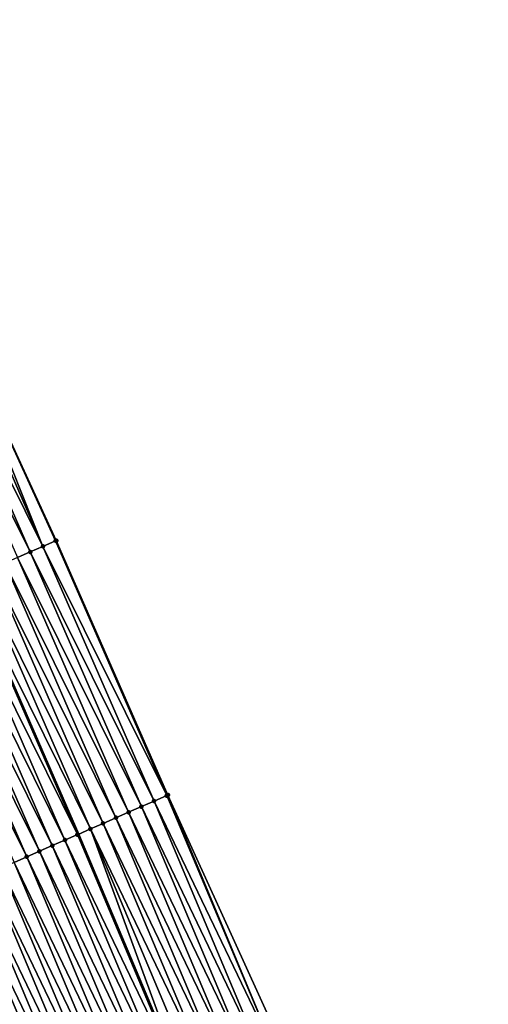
# Model space of a CAD drawing. Header units: feet. Extents: x 2017424 to 2024169, y 808042 to 818730.
# Tile 287 of 329: x 2023504 to 2023538, y 813171 to 813242. Entities that reach past the tile are written whole.
import ezdxf

# ---------------------------------------------------------------- set-up
doc = ezdxf.new("R2010")
doc.units = ezdxf.units.FT
doc.header["$MEASUREMENT"] = 0
for name, color, linetype, lineweight in [('EP_Travel Lane', 172, 'Continuous', 53), ('NB-Road Shots', 141, 'Continuous', 100), ('NB-Road X-Section', 40, 'Continuous', 13)]:
    doc.layers.add(name, color=color, linetype=linetype, lineweight=lineweight)
doc.layers.add('I-77-MM15-17_NB-Surface-BORDER', color=7, linetype='Continuous')
doc.layers.add('I-77-MM15-17_NB-Surface-TIN', color=7, linetype='Continuous')

msp = doc.modelspace()

# ---------------------------------------------------------------- linework, layer by layer
at = {"layer": 'EP_Travel Lane'}
msp.add_polyline3d([(2023371.449695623, 813472.892696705, 326.5938106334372), (2023380.795184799, 813455.2186298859, 327.1322374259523), (2023390.02364402, 813437.2493236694, 327.7013616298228), (2023399.01652294, 813419.3938933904, 328.2628721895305), (2023408.070872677, 813401.3761900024, 328.8787481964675), (2023416.724848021, 813383.3546452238, 329.4557956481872), (2023425.378866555, 813365.3330105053, 330.0292703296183), (2023434.013600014, 813347.2615687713, 330.5942036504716), (2023442.604009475, 813329.208721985, 331.1415502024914), (2023451.244811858, 813311.0108459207, 331.6882756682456), (2023459.569727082, 813292.8331343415, 332.2104554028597), (2023467.895474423, 813274.6536058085, 332.6426963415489), (2023476.173951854, 813256.3434352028, 333.0959689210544), (2023484.331741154, 813238.0878300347, 333.524981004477), (2023492.490207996, 813219.8307086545, 333.8725731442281), (2023500.523173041, 813201.4333243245, 334.2589934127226), (2023508.520427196, 813183.1079765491, 334.7354333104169), (2023516.398043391, 813164.4391800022, 335.2132492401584), (2023523.936204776, 813145.9174991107, 335.5720610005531), (2023531.473768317, 813127.3972871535, 336.0061725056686), (2023538.035511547, 813111.2747198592, 336.4128975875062)], dxfattribs=at)
at = {"layer": 'I-77-MM15-17_NB-Surface-BORDER', "color": 3, "linetype": 'Continuous', "lineweight": -3}
msp.add_polyline3d([(2023463.962987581, 813294.8482935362, 332.3778491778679), (2023473.032376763, 813277.0099985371, 332.8437455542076), (2023480.945630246, 813258.4745539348, 333.2463852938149), (2023490.011273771, 813240.6240474, 333.6876406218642), (2023498.520990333, 813222.5247784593, 334.0900944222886), (2023506.9562112, 813204.2459201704, 334.4754288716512), (2023514.983942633, 813185.9331612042, 334.9221236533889), (2023523.460843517, 813167.3049763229, 335.5078815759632)], dxfattribs=at)
at = {"layer": 'I-77-MM15-17_NB-Surface-TIN', "color": 128, "linetype": 'Continuous', "lineweight": -3}
for points in [[(2023505.079707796, 813203.4256606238, 334.4193424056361), (2023497.032435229, 813221.8598745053, 334.0392284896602), (2023496.119393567, 813221.4520076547, 334.0066065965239)], [(2023505.996000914, 813203.8261693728, 334.4457906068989), (2023497.94549982, 813222.2676899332, 334.0690898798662), (2023497.032435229, 813221.8598745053, 334.0392284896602)], [(2023505.079707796, 813203.4256606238, 334.4193424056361), (2023505.996000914, 813203.8261693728, 334.4457906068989), (2023497.032435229, 813221.8598745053, 334.0392284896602)], [(2023505.996000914, 813203.8261693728, 334.4457906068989), (2023498.520990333, 813222.5247784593, 334.0900944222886), (2023497.94549982, 813222.2676899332, 334.0690898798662)], [(2023505.996000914, 813203.8261693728, 334.4457906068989), (2023506.9122771, 813204.22671692, 334.4741691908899), (2023498.520990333, 813222.5247784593, 334.0900944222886)], [(2023506.9122771, 813204.22671692, 334.4741691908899), (2023506.9562112, 813204.2459201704, 334.4754288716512), (2023498.520990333, 813222.5247784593, 334.0900944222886)], [(2023504.163456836, 813203.0250552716, 334.3880877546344), (2023505.079707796, 813203.4256606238, 334.4193424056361), (2023496.119393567, 813221.4520076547, 334.0066065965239)], [(2023514.90983259, 813185.9007705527, 334.9200935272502), (2023506.9122771, 813204.22671692, 334.4741691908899), (2023505.996000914, 813203.8261693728, 334.4457906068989)], [(2023514.90983259, 813185.9007705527, 334.9200935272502), (2023506.9562112, 813204.2459201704, 334.4754288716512), (2023506.9122771, 813204.22671692, 334.4741691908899)], [(2023514.90983259, 813185.9007705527, 334.9200935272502), (2023514.983942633, 813185.9331612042, 334.9221236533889), (2023506.9562112, 813204.2459201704, 334.4754288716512)], [(2023513.077233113, 813185.099783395, 334.8687070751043), (2023505.079707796, 813203.4256606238, 334.4193424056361), (2023504.163456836, 813203.0250552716, 334.3880877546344)], [(2023513.993530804, 813185.5002816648, 334.894633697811), (2023505.996000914, 813203.8261693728, 334.4457906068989), (2023505.079707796, 813203.4256606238, 334.4193424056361)], [(2023513.077233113, 813185.099783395, 334.8687070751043), (2023513.993530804, 813185.5002816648, 334.894633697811), (2023505.079707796, 813203.4256606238, 334.4193424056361)], [(2023513.993530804, 813185.5002816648, 334.894633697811), (2023514.90983259, 813185.9007705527, 334.9200935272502), (2023505.996000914, 813203.8261693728, 334.4457906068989)], [(2023512.160943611, 813184.6992663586, 334.8418467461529), (2023504.163456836, 813203.0250552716, 334.3880877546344), (2023503.247220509, 813202.6244163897, 334.355164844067)], [(2023512.160943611, 813184.6992663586, 334.8418467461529), (2023513.077233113, 813185.099783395, 334.8687070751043), (2023504.163456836, 813203.0250552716, 334.3880877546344)], [(2023510.32843617, 813183.8980683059, 334.7799673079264), (2023502.33098876, 813202.2237670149, 334.3217198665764), (2023501.414723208, 813201.8231950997, 334.2921288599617)], [(2023511.244644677, 813184.298770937, 334.8160618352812), (2023503.247220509, 813202.6244163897, 334.355164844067), (2023502.33098876, 813202.2237670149, 334.3217198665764)], [(2023510.32843617, 813183.8980683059, 334.7799673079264), (2023511.244644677, 813184.298770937, 334.8160618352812), (2023502.33098876, 813202.2237670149, 334.3217198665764)], [(2023511.244644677, 813184.298770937, 334.8160618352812), (2023512.160943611, 813184.6992663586, 334.8418467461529), (2023503.247220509, 813202.6244163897, 334.355164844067)], [(2023508.474167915, 813183.0877381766, 334.7333210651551), (2023500.498496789, 813201.4225335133, 334.2580762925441), (2023499.582571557, 813201.0211817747, 334.1896854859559)], [(2023500.498496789, 813201.4225335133, 334.2580762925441), (2023508.520427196, 813183.1079765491, 334.7354333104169), (2023500.523173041, 813201.4333243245, 334.2589934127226)], [(2023508.495783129, 813183.0972038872, 334.7346876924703), (2023508.520427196, 813183.1079765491, 334.7354333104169), (2023500.498496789, 813201.4225335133, 334.2580762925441)], [(2023508.474167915, 813183.0877381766, 334.7333210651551), (2023508.495783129, 813183.0972038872, 334.7346876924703), (2023500.498496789, 813201.4225335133, 334.2580762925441)], [(2023509.412065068, 813183.4977382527, 334.7624102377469), (2023501.414723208, 813201.8231950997, 334.2921288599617), (2023500.523173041, 813201.4333243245, 334.2589934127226)], [(2023509.412065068, 813183.4977382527, 334.7624102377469), (2023500.523173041, 813201.4333243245, 334.2589934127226), (2023508.520427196, 813183.1079765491, 334.7354333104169)], [(2023509.412065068, 813183.4977382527, 334.7624102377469), (2023510.32843617, 813183.8980683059, 334.7799673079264), (2023501.414723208, 813201.8231950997, 334.2921288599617)], [(2023506.663782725, 813182.294843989, 334.6150011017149), (2023498.666534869, 813200.620085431, 334.1340017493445), (2023497.750475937, 813200.2190400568, 334.0808539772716)], [(2023507.579820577, 813182.6959376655, 334.6705519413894), (2023499.582571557, 813201.0211817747, 334.1896854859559), (2023498.666534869, 813200.620085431, 334.1340017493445)], [(2023506.663782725, 813182.294843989, 334.6150011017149), (2023507.579820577, 813182.6959376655, 334.6705519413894), (2023498.666534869, 813200.620085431, 334.1340017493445)], [(2023507.579820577, 813182.6959376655, 334.6705519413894), (2023508.474167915, 813183.0877381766, 334.7333210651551), (2023499.582571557, 813201.0211817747, 334.1896854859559)], [(2023505.747778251, 813181.8936738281, 334.5556448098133), (2023497.750475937, 813200.2190400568, 334.0808539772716), (2023496.834439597, 813199.8179429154, 334.0251305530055)], [(2023505.747778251, 813181.8936738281, 334.5556448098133), (2023506.663782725, 813182.294843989, 334.6150011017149), (2023497.750475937, 813200.2190400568, 334.0808539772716)], [(2023504.831785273, 813181.492477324, 334.4949778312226), (2023496.834439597, 813199.8179429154, 334.0251305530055), (2023495.918393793, 813199.4168674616, 333.9704861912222)], [(2023503.915788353, 813181.0912898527, 334.4347602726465), (2023504.831785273, 813181.492477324, 334.4949778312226), (2023495.918393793, 813199.4168674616, 333.9704861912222)], [(2023504.831785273, 813181.492477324, 334.4949778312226), (2023505.747778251, 813181.8936738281, 334.5556448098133), (2023496.834439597, 813199.8179429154, 334.0251305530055)], [(2023522.842916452, 813167.0542742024, 335.483313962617), (2023514.90983259, 813185.9007705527, 334.9200935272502), (2023513.993530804, 813185.5002816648, 334.894633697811)], [(2023522.842916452, 813167.0542742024, 335.483313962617), (2023514.983942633, 813185.9331612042, 334.9221236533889), (2023514.90983259, 813185.9007705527, 334.9200935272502)], [(2023522.842916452, 813167.0542742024, 335.483313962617), (2023523.460843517, 813167.3049763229, 335.5078815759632), (2023514.983942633, 813185.9331612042, 334.9221236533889)], [(2023520.989677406, 813166.3022716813, 335.404521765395), (2023513.077233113, 813185.099783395, 334.8687070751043), (2023512.160943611, 813184.6992663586, 334.8418467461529)], [(2023521.916302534, 813166.6782590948, 335.4432085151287), (2023513.993530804, 813185.5002816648, 334.894633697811), (2023513.077233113, 813185.099783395, 334.8687070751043)], [(2023520.989677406, 813166.3022716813, 335.404521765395), (2023521.916302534, 813166.6782590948, 335.4432085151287), (2023513.077233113, 813185.099783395, 334.8687070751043)], [(2023521.916302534, 813166.6782590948, 335.4432085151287), (2023522.842916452, 813167.0542742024, 335.483313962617), (2023513.993530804, 813185.5002816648, 334.894633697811)], [(2023519.136414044, 813165.550329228, 335.3288066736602), (2023511.244644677, 813184.298770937, 334.8160618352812), (2023510.32843617, 813183.8980683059, 334.7799673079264)], [(2023520.063033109, 813165.9263316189, 335.3682606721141), (2023512.160943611, 813184.6992663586, 334.8418467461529), (2023511.244644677, 813184.298770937, 334.8160618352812)], [(2023519.136414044, 813165.550329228, 335.3288066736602), (2023520.063033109, 813165.9263316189, 335.3682606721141), (2023511.244644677, 813184.298770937, 334.8160618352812)], [(2023520.063033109, 813165.9263316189, 335.3682606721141), (2023520.989677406, 813166.3022716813, 335.404521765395), (2023512.160943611, 813184.6992663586, 334.8418467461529)], [(2023518.209867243, 813165.1741483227, 335.2802078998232), (2023510.32843617, 813183.8980683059, 334.7799673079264), (2023509.412065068, 813183.4977382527, 334.7624102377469)], [(2023518.209867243, 813165.1741483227, 335.2802078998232), (2023519.136414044, 813165.550329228, 335.3288066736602), (2023510.32843617, 813183.8980683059, 334.7799673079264)], [(2023516.343217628, 813164.4169216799, 335.2104223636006), (2023508.474167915, 813183.0877381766, 334.7333210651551), (2023507.579820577, 813182.6959376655, 334.6705519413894)], [(2023516.356550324, 813164.4223381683, 335.2112700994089), (2023508.495783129, 813183.0972038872, 334.7346876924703), (2023508.474167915, 813183.0877381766, 334.7333210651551)], [(2023516.343217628, 813164.4169216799, 335.2104223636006), (2023516.356550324, 813164.4223381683, 335.2112700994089), (2023508.474167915, 813183.0877381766, 334.7333210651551)], [(2023516.356550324, 813164.4223381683, 335.2112700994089), (2023508.520427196, 813183.1079765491, 334.7354333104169), (2023508.495783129, 813183.0972038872, 334.7346876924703)], [(2023509.412065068, 813183.4977382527, 334.7624102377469), (2023508.520427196, 813183.1079765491, 334.7354333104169), (2023516.398043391, 813164.4391800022, 335.2132492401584)], [(2023516.356550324, 813164.4223381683, 335.2112700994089), (2023516.398043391, 813164.4391800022, 335.2132492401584), (2023508.520427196, 813183.1079765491, 334.7354333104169)], [(2023517.283131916, 813164.798433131, 335.2554662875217), (2023509.412065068, 813183.4977382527, 334.7624102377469), (2023516.398043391, 813164.4391800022, 335.2132492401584)], [(2023517.283131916, 813164.798433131, 335.2554662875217), (2023518.209867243, 813165.1741483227, 335.2802078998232), (2023509.412065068, 813183.4977382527, 334.7624102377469)], [(2023514.503778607, 813163.6691812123, 335.0733395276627), (2023506.663782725, 813182.294843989, 334.6150011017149), (2023505.747778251, 813181.8936738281, 334.5556448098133)], [(2023515.430251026, 813164.0455458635, 335.1313510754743), (2023507.579820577, 813182.6959376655, 334.6705519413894), (2023506.663782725, 813182.294843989, 334.6150011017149)], [(2023514.503778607, 813163.6691812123, 335.0733395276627), (2023515.430251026, 813164.0455458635, 335.1313510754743), (2023506.663782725, 813182.294843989, 334.6150011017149)], [(2023515.430251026, 813164.0455458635, 335.1313510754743), (2023516.343217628, 813164.4169216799, 335.2104223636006), (2023507.579820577, 813182.6959376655, 334.6705519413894)], [(2023512.650746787, 813162.9166667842, 334.9683238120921), (2023504.831785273, 813181.492477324, 334.4949778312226), (2023503.915788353, 813181.0912898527, 334.4347602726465)], [(2023513.577186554, 813163.2931120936, 335.030467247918), (2023505.747778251, 813181.8936738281, 334.5556448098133), (2023504.831785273, 813181.492477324, 334.4949778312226)], [(2023512.650746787, 813162.9166667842, 334.9683238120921), (2023513.577186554, 813163.2931120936, 335.030467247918), (2023504.831785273, 813181.492477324, 334.4949778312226)], [(2023513.577186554, 813163.2931120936, 335.030467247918), (2023514.503778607, 813163.6691812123, 335.0733395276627), (2023505.747778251, 813181.8936738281, 334.5556448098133)], [(2023511.724319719, 813162.5401901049, 334.904573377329), (2023503.915788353, 813181.0912898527, 334.4347602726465), (2023502.999798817, 813180.6900854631, 334.373700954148)], [(2023511.724319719, 813162.5401901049, 334.904573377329), (2023512.650746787, 813162.9166667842, 334.9683238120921), (2023503.915788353, 813181.0912898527, 334.4347602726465)], [(2023509.871486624, 813161.7871847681, 334.7744098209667), (2023502.083855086, 813180.2887761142, 334.3074194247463), (2023501.16793857, 813179.887404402, 334.2380350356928)], [(2023510.797886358, 813162.1637289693, 334.8416192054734), (2023502.999798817, 813180.6900854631, 334.373700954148), (2023502.083855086, 813180.2887761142, 334.3074194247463)], [(2023509.871486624, 813161.7871847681, 334.7744098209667), (2023510.797886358, 813162.1637289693, 334.8416192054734), (2023502.083855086, 813180.2887761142, 334.3074194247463)], [(2023510.797886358, 813162.1637289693, 334.8416192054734), (2023511.724319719, 813162.5401901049, 334.904573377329), (2023502.999798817, 813180.6900854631, 334.373700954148)], [(2023508.018761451, 813161.0339128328, 334.6305891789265), (2023500.252020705, 813179.4860357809, 334.1688044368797), (2023499.336072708, 813179.0847362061, 334.1030092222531)], [(2023508.945122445, 813161.4105527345, 334.7027010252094), (2023501.16793857, 813179.887404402, 334.2380350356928), (2023500.252020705, 813179.4860357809, 334.1688044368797)], [(2023508.018761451, 813161.0339128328, 334.6305891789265), (2023508.945122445, 813161.4105527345, 334.7027010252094), (2023500.252020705, 813179.4860357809, 334.1688044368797)], [(2023508.945122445, 813161.4105527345, 334.7027010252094), (2023509.871486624, 813161.7871847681, 334.7744098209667), (2023501.16793857, 813179.887404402, 334.2380350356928)], [(2023506.165963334, 813160.2808210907, 334.4959993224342), (2023498.420128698, 813178.6834274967, 334.0367595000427), (2023497.512467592, 813178.2857534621, 333.9713442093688)], [(2023507.092382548, 813160.6573171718, 334.560743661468), (2023499.336072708, 813179.0847362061, 334.1030092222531), (2023498.420128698, 813178.6834274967, 334.0367595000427)], [(2023506.165963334, 813160.2808210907, 334.4959993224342), (2023507.092382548, 813160.6573171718, 334.560743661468), (2023498.420128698, 813178.6834274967, 334.0367595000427)], [(2023507.092382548, 813160.6573171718, 334.560743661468), (2023508.018761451, 813161.0339128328, 334.6305891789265), (2023499.336072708, 813179.0847362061, 334.1030092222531)], [(2023505.239594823, 813159.9041997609, 334.424838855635), (2023497.504182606, 813178.2821235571, 333.9707471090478), (2023496.58822957, 813177.880835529, 333.9055263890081)], [(2023497.504182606, 813178.2821235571, 333.9707471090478), (2023505.247835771, 813159.9075501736, 334.4254718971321), (2023497.512467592, 813178.2857534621, 333.9713442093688)], [(2023505.239594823, 813159.9041997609, 334.424838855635), (2023505.247835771, 813159.9075501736, 334.4254718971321), (2023497.504182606, 813178.2821235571, 333.9707471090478)], [(2023506.165963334, 813160.2808210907, 334.4959993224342), (2023497.512467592, 813178.2857534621, 333.9713442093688), (2023505.247835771, 813159.9075501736, 334.4254718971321)], [(2023504.313205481, 813159.5276298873, 334.356314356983), (2023505.239594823, 813159.9041997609, 334.424838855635), (2023496.58822957, 813177.880835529, 333.9055263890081)]]:
    msp.add_3dface(points, dxfattribs=at)
at = {"layer": 'NB-Road Shots', "lineweight": 100}
for p in [(2023506.9122771, 813204.22671692, 334.4741691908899), (2023506.9562112, 813204.2459201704, 334.4754288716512), (2023505.079707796, 813203.4256606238, 334.4193424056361), (2023505.996000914, 813203.8261693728, 334.4457906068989), (2023514.90983259, 813185.9007705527, 334.9200935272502), (2023514.983942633, 813185.9331612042, 334.9221236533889), (2023513.077233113, 813185.099783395, 334.8687070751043), (2023513.993530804, 813185.5002816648, 334.894633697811), (2023511.244644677, 813184.298770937, 334.8160618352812), (2023512.160943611, 813184.6992663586, 334.8418467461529), (2023510.32843617, 813183.8980683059, 334.7799673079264), (2023508.474167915, 813183.0877381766, 334.7333210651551), (2023508.495783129, 813183.0972038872, 334.7346876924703), (2023509.412065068, 813183.4977382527, 334.7624102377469), (2023506.663782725, 813182.294843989, 334.6150011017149), (2023507.579820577, 813182.6959376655, 334.6705519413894), (2023504.831785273, 813181.492477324, 334.4949778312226), (2023505.747778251, 813181.8936738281, 334.5556448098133)]:
    msp.add_point(p, dxfattribs=at)
at = {"layer": 'NB-Road X-Section', "extrusion": (0.3998810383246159, -0.9163048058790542, 0.02192391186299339), "elevation": 64026.43701873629, "flags": 128}
msp.add_lwpolyline([(2179858.05291123, -1069.491593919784), (2179858.004963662, -1069.492853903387), (2179857.004963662, -1069.521239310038), (2179856.004963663, -1069.547693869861), (2179855.004963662, -1069.578956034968), (2179854.004963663, -1069.611886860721), (2179853.004963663, -1069.645339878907), (2179852.004963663, -1069.67493799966), (2179851.004963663, -1069.708998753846), (2179850.004963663, -1069.777406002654), (2179849.004963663, -1069.833103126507), (2179848.004963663, -1069.886263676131), (2179847.004963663, -1069.942000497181), (2179846.004963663, -1069.996657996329), (2179845.343958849, -1070.032877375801), (2179845.004963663, -1070.053897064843), (2179844.004963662, -1070.119934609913), (2179843.004963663, -1070.189799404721), (2179842.004963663, -1070.256023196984), (2179841.004963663, -1070.314854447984), (2179840.004963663, -1070.375139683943), (2179839.004963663, -1070.435425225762), (2179838.004963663, -1070.508272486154), (2179837.004963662, -1070.576831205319), (2179836.004963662, -1070.647712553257), (2179835.004963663, -1070.716132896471), (2179834.004963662, -1070.781812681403), (2179833.004963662, -1070.845155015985), (2179832.004963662, -1070.911865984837), (2179831.004963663, -1070.984146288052), (2179830.004963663, -1071.055861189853), (2179829.004963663, -1071.125994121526), (2179828.004963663, -1071.192766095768), (2179827.004963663, -1071.266510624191), (2179826.510815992, -1071.304975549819), (2179826.004963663, -1071.350826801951), (2179825.004963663, -1071.444400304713), (2179824.004963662, -1071.509196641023)], dxfattribs=at)
at = {"layer": 'NB-Road X-Section', "extrusion": (0.3998810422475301, -0.9163048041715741, 0.0219239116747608), "elevation": 64046.44634517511, "flags": 128}
msp.add_lwpolyline([(2179858.08556885, -1069.483567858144), (2179858.004689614, -1069.485598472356), (2179857.004689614, -1069.511064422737), (2179856.004689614, -1069.536997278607), (2179855.004689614, -1069.563864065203), (2179854.004689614, -1069.589655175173), (2179853.004689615, -1069.625758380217), (2179852.004689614, -1069.643319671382), (2179851.004689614, -1069.671048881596), (2179850.98109266, -1069.67241583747), (2179850.004689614, -1069.735200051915), (2179849.004689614, -1069.790764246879), (2179848.004689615, -1069.850134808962), (2179847.004689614, -1069.91081637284), (2179846.004689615, -1069.971048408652), (2179845.004689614, -1070.032122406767), (2179844.004689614, -1070.098419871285), (2179843.004689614, -1070.167820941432), (2179842.004689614, -1070.237068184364), (2179841.004689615, -1070.302879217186), (2179840.004689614, -1070.369144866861), (2179839.004689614, -1070.435173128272), (2179838.004689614, -1070.500409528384), (2179837.004689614, -1070.566975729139), (2179836.004689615, -1070.636100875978), (2179835.004689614, -1070.703115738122), (2179834.004689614, -1070.768065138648), (2179833.004689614, -1070.830178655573), (2179832.004689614, -1070.89350936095), (2179831.004689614, -1070.96167667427), (2179830.004689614, -1071.029838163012), (2179829.004689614, -1071.097750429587), (2179828.004689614, -1071.163460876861), (2179827.004689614, -1071.234569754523), (2179826.004689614, -1071.310331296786), (2179825.66661647, -1071.338636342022), (2179825.004689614, -1071.406460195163)], dxfattribs=at)

doc.saveas('drawing.dxf')
